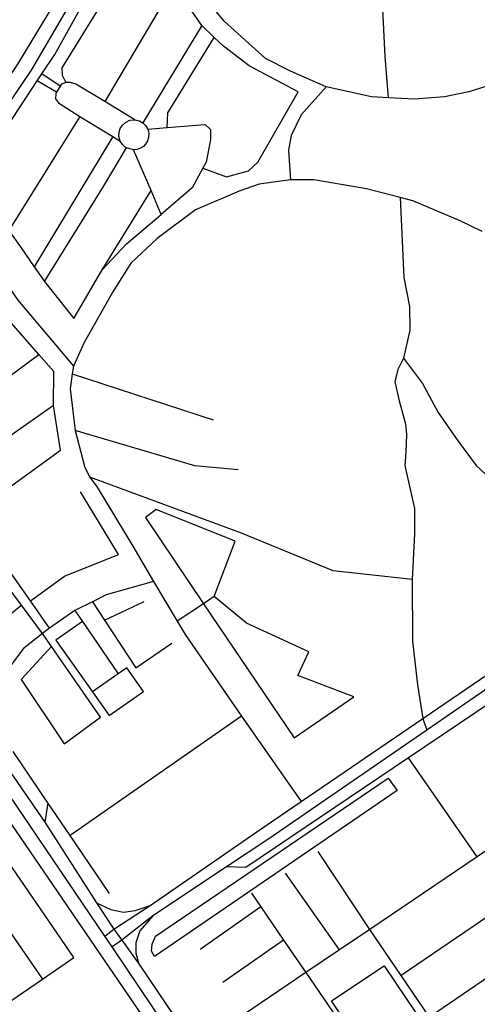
# Model space of a CAD drawing. Header units: millimetres. Extents: x 664923 to 767831, y 3118803 to 3207600.
# Tile 400 of 422: x 748333 to 748891, y 3150733 to 3151933. Entities that reach past the tile are written whole.
import ezdxf

# ---------------------------------------------------------------- set-up
doc = ezdxf.new("R2010")
doc.units = ezdxf.units.MM
for name, color, linetype in [('parks', 8, 'Continuous'), ('roads_2', 2, 'Continuous'), ('roads_3', 3, 'Continuous')]:
    doc.layers.add(name, color=color, linetype=linetype)

msp = doc.modelspace()

# ---------------------------------------------------------------- linework, layer by layer
at = {"layer": 'parks'}
for points in [[(748497.03, 3150791.41), (748493.22, 3150797.87), (748494.01, 3150806.46), (748498.16, 3150816.07), (748781.95, 3151008.71), (748792.94, 3150993.43), (748497.03, 3150791.41)], [(748791.66, 3150620.12), (748712.83, 3150737.24), (748777.06, 3150780.04), (748855.9, 3150662.93), (748791.66, 3150620.12)]]:
    msp.add_lwpolyline(points, close=True, dxfattribs=at)
at = {"layer": 'roads_2'}
for points in [[(747977.31, 3151548.79), (747992.58, 3151549.97), (748009.78, 3151555.67), (748040.78, 3151577.52), (748170.38, 3151679.75), (748203.49, 3151704.08), (748226.16, 3151726.04), (748248.64, 3151756.59), (748330.29, 3151878.3), (748385.12, 3151969.25), (748407.83, 3152015.69), (748419.17, 3152048.92), (748424.06, 3152069.64), (748423.8, 3152089.25)], [(748449.45, 3152073.61), (748441.49, 3152057.24), (748420.73, 3152003), (748399.68, 3151962.29), (748346.79, 3151870.97), (748263.6, 3151749.23), (748238.06, 3151711.22), (748233.29, 3151707.04), (748212.61, 3151688.84), (748179.33, 3151663.83), (748049.42, 3151566.67), (748046.26, 3151564.46), (748022.21, 3151547.56), (748013, 3151537.3), (748004.42, 3151517.91)], [(748436.45, 3150816.04), (748447.38, 3150824.71), (748491.58, 3150853.57), (748627.17, 3150946.91), (748675.6, 3150979.95), (748824.24, 3151081.35), (749088.81, 3151261.63), (749094.39, 3151265.43), (749101.45, 3151270.24), (749352.64, 3151441.13), (749446.11, 3151504.18), (749565.67, 3151584.83), (749661.62, 3151651.05), (749704.31, 3151680.08), (749719.69, 3151696.97), (749735.71, 3151724.5)], [(749759.92, 3151682.86), (749737.46, 3151676.25), (749713.24, 3151667.57), (749679.26, 3151645.1), (749668.95, 3151638.28), (749591.25, 3151582.43), (749382.92, 3151441.08), (749229.51, 3151338.27), (749142.45, 3151279.91), (749109.85, 3151258.06), (749097.04, 3151249.47), (749060.47, 3151224.97), (748974.75, 3151167.53), (748958.77, 3151156.53), (748828.88, 3151067.17), (748636.38, 3150934.72), (748584.72, 3150900.33), (748495.07, 3150840.66), (748457, 3150811), (748445.31, 3150803.07)], [(748004.14, 3151509.2), (748001.66, 3151488.82), (748003.83, 3151476.02), (748017.52, 3151455.88), (748363.07, 3150954.77), (748426.39, 3150856.78), (748447.38, 3150824.71), (748457, 3150811), (748477.7, 3150782.46), (748544.49, 3150683.84), (748736.69, 3150400.02), (748783.3, 3150330.45), (748872.19, 3150197.77), (748884.39, 3150179.57), (748896.12, 3150169.05), (748903.82, 3150164.17), (748919.43, 3150154.4)], [(748885.05, 3150129.8), (748881.35, 3150147.38), (748879.25, 3150159.24), (748871.52, 3150170.98), (748859.31, 3150188.82), (748769.72, 3150319.73), (748717.36, 3150397.57), (748511.91, 3150703.8), (748445.31, 3150803.07), (748436.45, 3150816.04), (748238.39, 3151107.69), (748003.47, 3151453.64), (748000.33, 3151458.27), (747985.89, 3151473.64), (747969.51, 3151479.56)], [(748426.39, 3150856.78), (748443.63, 3150848.58), (748459.27, 3150845.42), (748473.24, 3150847.26), (748491.58, 3150853.57)], [(748495.07, 3150840.66), (748479.05, 3150822.61), (748474.3, 3150807.81), (748474.18, 3150795.42), (748477.7, 3150782.46)]]:
    msp.add_lwpolyline(points, dxfattribs=at)
at = {"layer": 'roads_3'}
for points in [[(748782.28, 3151837.42), (748778.15, 3151887.72), (748772.87, 3151995.08), (748770.89, 3152036.68), (748735.23, 3152067.76), (748737.19, 3152103.99), (748764.27, 3152220.76), (748762.01, 3152236.49), (748751.08, 3152262.11), (748747.88, 3152283.81), (748753.48, 3152368.55), (748764.33, 3152411.23), (748786.23, 3152475.36), (748814.95, 3152552.97), (748863.29, 3152659.57), (748880.34, 3152706.74), (748884.04, 3152751.98)], [(748906.2, 3151852.96), (748880.24, 3151844.86), (748850.5, 3151838.47), (748813.93, 3151835.78), (748782.28, 3151837.42), (748761.33, 3151838.5), (748706.13, 3151850.76), (748662.83, 3151869.99), (748632.14, 3151885.16), (748582.02, 3151930.61), (748545.41, 3151975.38), (748512.72, 3152020.08), (748505.71, 3152029.68), (748493.09, 3152047.02), (748487.84, 3152054.24)], [(748301.26, 3151778.05), (748354.11, 3151857.93), (748359.72, 3151866.42), (748375.54, 3151890.33), (748446.26, 3152017.82)], [(748445.36, 3151973.42), (748383.86, 3151873.82), (748384.57, 3151864.94), (748388.71, 3151855.88)], [(748519.18, 3151976.71), (748506.03, 3151950.4), (748436.42, 3151832.75)], [(748672.14, 3151844.7), (748612.38, 3151876.36), (748580.97, 3151900.19), (748569.59, 3151911.04), (748554.66, 3151925.28), (748519.18, 3151976.71)], [(748554.66, 3151925.28), (748482.93, 3151806.81)], [(748512.3, 3151801.15), (748513.2, 3151819.11), (748569.59, 3151911.04)], [(748381.9, 3151851.59), (748359.72, 3151866.42)], [(748377.44, 3151844.16), (748354.11, 3151857.93)], [(748473.18, 3151810.52), (748436.42, 3151832.75), (748401.09, 3151854.04), (748394.75, 3151856), (748388.71, 3151855.88), (748383.48, 3151854.2), (748381.9, 3151851.59), (748377.44, 3151844.16), (748376.63, 3151842.81), (748376.24, 3151836.26), (748380.03, 3151831.38), (748405.75, 3151814.79), (748446, 3151790.27), (748455.13, 3151784.71)], [(748555.84, 3151751.53), (748584.61, 3151741.08), (748611.53, 3151748.45), (748622.8, 3151759.02), (748672.14, 3151844.7)], [(748706.13, 3151850.76), (748675.7, 3151816.68), (748663.46, 3151791.33), (748660.48, 3151773.55), (748662.89, 3151737.57)], [(748405.75, 3151814.79), (748319.29, 3151675.8)], [(748457.86, 3151804.2), (748461.54, 3151807.46), (748467.02, 3151809.95), (748473.18, 3151810.52), (748478.48, 3151809.31), (748482.93, 3151806.81), (748486.19, 3151803.62), (748488.77, 3151799.2), (748489.99, 3151794.38), (748489.82, 3151789.18), (748488.6, 3151785.1), (748485.99, 3151780.84), (748483.4, 3151778.25), (748479.97, 3151776.03), (748475.71, 3151774.53), (748471.49, 3151774.11), (748462.79, 3151776.46), (748461.22, 3151777.43), (748457.82, 3151780.53), (748455.13, 3151784.71), (748453.57, 3151790.26), (748453.72, 3151795.39), (748455.13, 3151799.95), (748457.86, 3151804.2)], [(748488.77, 3151799.2), (748512.3, 3151801.15), (748558.9, 3151805.03), (748565.33, 3151798.63), (748565.04, 3151786.66), (748559.88, 3151759.06), (748555.84, 3151751.53), (748543.04, 3151727.69), (748505.11, 3151695.42)], [(748446, 3151790.27), (748350.44, 3151631.64)], [(748362.91, 3151613.47), (748434.59, 3151729.25), (748462.79, 3151776.46)], [(748505.11, 3151695.42), (748492.78, 3151724.28), (748471.49, 3151774.11)], [(748896.48, 3151674.47), (748869.69, 3151687.35), (748811.7, 3151711.88), (748796.39, 3151715.81), (748755.25, 3151726.4), (748691.15, 3151737.42), (748662.89, 3151737.57), (748624.74, 3151732.16), (748600.35, 3151723.8), (748547.05, 3151700.94), (748500.4, 3151665.84), (748468.26, 3151635.92), (748446.14, 3151600.94), (748411.14, 3151539.2), (748398.03, 3151510.57), (748396.75, 3151501.09), (748394.31, 3151482.94), (748400.22, 3151432.24), (748412.19, 3151387.07), (748417.98, 3151375.44), (748427.23, 3151362.98), (748470.43, 3151291.12), (748495.82, 3151248.27), (748524.62, 3151199.66), (748534.25, 3151183.4), (748603.11, 3151084.27), (748675.6, 3150979.95)], [(748433.11, 3151627.93), (748492.78, 3151724.28)], [(748796.39, 3151715.81), (748801.11, 3151618.54), (748807.64, 3151583.12), (748808.25, 3151554.37), (748800.57, 3151520.22), (748823.82, 3151489.33), (748842.96, 3151454.17), (748865.75, 3151420.66), (748889.02, 3151389.25), (748918.5, 3151362.16), (748961.42, 3151321.75), (749018.93, 3151272.18)], [(748233.29, 3151707.04), (748244.15, 3151699.13), (748266.29, 3151683.01), (748290.52, 3151650.07), (748320.8, 3151605.04), (748330.42, 3151590.73), (748376.62, 3151536.2), (748398.03, 3151510.57)], [(748398.52, 3151568.44), (748433.11, 3151627.93), (748462.76, 3151659.5), (748505.11, 3151695.42)], [(748319.29, 3151675.8), (748334.6, 3151654.7), (748350.44, 3151631.64), (748362.91, 3151613.47), (748398.52, 3151568.44)], [(748227.01, 3151295.93), (748270.65, 3151327.21), (748382.19, 3151408.32), (748373.65, 3151462.57), (748374.43, 3151503.95), (748356.14, 3151524.69), (748319.78, 3151565.93)], [(748207.74, 3151415.04), (748356.14, 3151524.69)], [(748800.57, 3151520.22), (748793.5, 3151506.47), (748790.13, 3151491.23), (748795.35, 3151468.33), (748802.78, 3151440.25), (748804.11, 3151427.2), (748803.51, 3151405.75), (748802.28, 3151389.51), (748813.9, 3151336.94), (748814.03, 3151306.09), (748811, 3151250.59), (748811.54, 3151175.3), (748817.39, 3151122.07), (748824.24, 3151081.35), (748828.88, 3151067.17)], [(748396.75, 3151501.09), (748568.51, 3151444.92)], [(748373.65, 3151462.57), (748240.57, 3151369.21)], [(748598.8, 3151384.06), (748546.18, 3151388.93), (748400.22, 3151432.24)], [(748811, 3151250.59), (748714.58, 3151261.1), (748603.21, 3151306.86), (748417.98, 3151375.44)], [(748345.78, 3151224.54), (748387.43, 3151254.81), (748453.03, 3151281.21), (748406.73, 3151357.39)], [(748369.12, 3151191.48), (748345.78, 3151224.54), (748290.68, 3151302.6), (748300.98, 3151309.36), (748289.63, 3151324.71), (748319.11, 3151348.23)], [(748569.81, 3151229.86), (748595.48, 3151297.18), (748498.91, 3151335.74), (748486.16, 3151326.23)], [(748486.16, 3151326.23), (748556.72, 3151221.11), (748667.27, 3151057.59)], [(748360.36, 3151184.62), (748334.72, 3151219.11), (748267.72, 3151309.23), (748232.48, 3151283.28), (748296.55, 3151189.39), (748334.72, 3151219.11)], [(748495.82, 3151248.27), (748438.02, 3151231.81), (748421.36, 3151223.44), (748399.77, 3151212.61), (748369.12, 3151191.48), (748360.36, 3151184.62), (748337.29, 3151166.56), (748312.36, 3151133.42), (748309.43, 3151128.94), (748297.7, 3151110.97), (748291.63, 3151089.53)], [(748569.81, 3151229.86), (748556.72, 3151221.11), (748524.62, 3151199.66)], [(748740.1, 3151107.43), (748671.85, 3151133.5), (748684.98, 3151162.25), (748609.19, 3151197.21), (748569.81, 3151229.86)], [(748421.36, 3151223.44), (748436.05, 3151200.99), (748474.14, 3151142.8), (748518.18, 3151172.98)], [(748436.05, 3151200.99), (748484.23, 3151223.83)], [(748399.77, 3151212.61), (748409.03, 3151199.45), (748452.76, 3151135.8)], [(748409.03, 3151199.45), (748376.7, 3151176.78), (748421.34, 3151113.77), (748441.7, 3151085.05), (748483.45, 3151114.32), (748463.1, 3151143.05), (748452.76, 3151135.8), (748421.34, 3151113.77)], [(748386.79, 3151050.56), (748431.25, 3151082.8), (748371.39, 3151168.76), (748360.36, 3151184.62)], [(749012.98, 3151172.38), (748949.49, 3151129.57), (748806.69, 3151033.28), (748608.48, 3150899.62), (748584.72, 3150900.33)], [(748371.39, 3151168.76), (748334.27, 3151128.64), (748386.79, 3151050.56)], [(748667.27, 3151057.59), (748740.1, 3151107.43)], [(748223.08, 3151097.17), (748258.57, 3151045.35), (748272.46, 3151025.07), (748293.53, 3150994.31), (748498.71, 3150694.76)], [(748603.11, 3151084.27), (748394.11, 3150938.66)], [(748442.11, 3150868.04), (748394.11, 3150938.66), (748366.99, 3150978.6), (748324.57, 3151041.02)], [(748890.38, 3150912.53), (748806.69, 3151033.28)], [(748398.75, 3150790.05), (748298.12, 3150935.95), (748269.69, 3150978.92)], [(748366.99, 3150978.6), (748363.07, 3150954.77)], [(748997.66, 3150985.75), (748960.01, 3150959.52), (748890.38, 3150912.53), (748759.62, 3150824.34), (748722.55, 3150799.32), (748681.6, 3150771.7), (748604.22, 3150719.5)], [(748759.62, 3150824.34), (748696.5, 3150919.38)], [(748259.75, 3150909.74), (748301.56, 3150849.13), (748330.93, 3150806.55), (748360.38, 3150763.86)], [(748722.55, 3150799.32), (748719.45, 3150803.63), (748656.63, 3150892.94)], [(748615.17, 3150868.59), (748626.65, 3150851.83), (748654.4, 3150811.37), (748681.6, 3150771.7), (748708.83, 3150731.98), (748735.66, 3150692.83), (748762.89, 3150653.12), (748790.21, 3150613.27)], [(748626.65, 3150851.83), (748552.8, 3150799.73)], [(748904.62, 3150841.04), (748797.68, 3150768.29)], [(748957.06, 3150533.55), (748947.41, 3150547.76), (748902.54, 3150613.85), (748867.18, 3150665.91), (748832.24, 3150717.39), (748797.68, 3150768.29), (748759.62, 3150824.34)], [(748654.4, 3150811.37), (748580.33, 3150759.7)], [(748954.3, 3150800.73), (748832.24, 3150717.39)], [(747970.11, 3150777.37), (748099.51, 3150585.6), (748141.34, 3150614.3), (748360.38, 3150763.86), (748398.75, 3150790.05)]]:
    msp.add_lwpolyline(points, dxfattribs=at)

doc.saveas('drawing.dxf')
